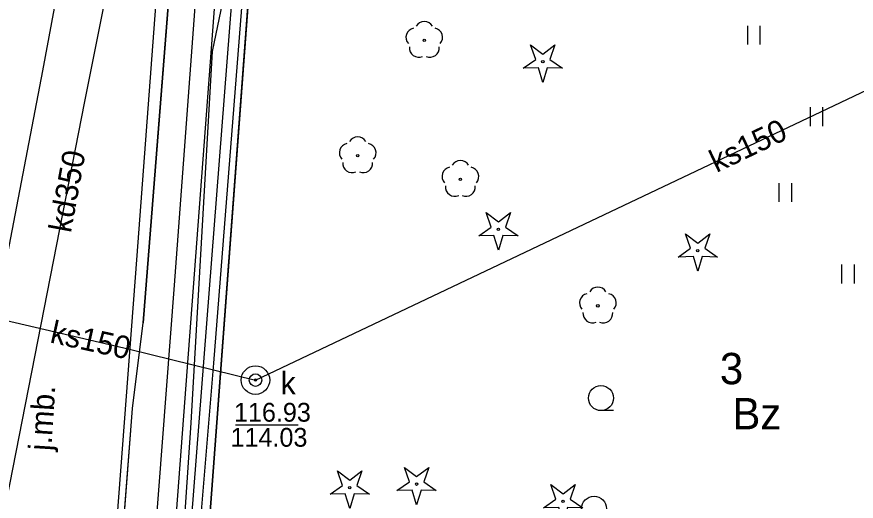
# Model space of a CAD drawing. Extents: x 6434771 to 6436222, y 5663454 to 5664782.
# Drawn here: x 6435140.97 to 6435174.46, y 5664127.94 to 5664147.28 of the extents above; entities that cross this region are included whole.
import ezdxf

# ---------------------------------------------------------------- set-up
doc = ezdxf.new("R2010")
doc.units = 0
for name, color, linetype in [('Warstwa 1', 7, 'Continuous'), ('Warstwa 10', 7, 'Continuous'), ('Warstwa 11', 7, 'Continuous'), ('Warstwa 12', 7, 'Continuous'), ('Warstwa 14', 7, 'Continuous'), ('Warstwa 15', 7, 'Continuous'), ('Warstwa 2', 7, 'Continuous'), ('Warstwa 4', 7, 'Continuous'), ('Warstwa 5', 7, 'Continuous'), ('Warstwa 6', 7, 'Continuous'), ('Warstwa 7', 7, 'Continuous'), ('Warstwa 8', 7, 'Continuous'), ('Warstwa 9', 7, 'Continuous')]:
    doc.layers.add(name, color=color, linetype=linetype)

msp = doc.modelspace()

# ---------------------------------------------------------------- linework, layer by layer
at = {"layer": 'Warstwa 1'}
msp.add_line((6435147.074, 5664105.982), (6435151.062, 5664159.407), dxfattribs=at)
msp.add_line((6435147.074, 5664105.982), (6435151.062, 5664159.407), dxfattribs=at)
at = {"layer": 'Warstwa 10'}
for points in [[(6435161.173, 5664145.233), (6435161.675, 5664145.58), (6435161.473, 5664146.156), (6435161.958, 5664145.786), (6435162.443, 5664146.156), (6435162.241, 5664145.58), (6435162.743, 5664145.233), (6435162.133, 5664145.247), (6435161.958, 5664144.663), (6435161.783, 5664145.247)], [(6435159.4, 5664138.539), (6435159.902, 5664138.886), (6435159.7, 5664139.462), (6435160.185, 5664139.092), (6435160.67, 5664139.462), (6435160.468, 5664138.886), (6435160.97, 5664138.539), (6435160.36, 5664138.553), (6435160.185, 5664137.969), (6435160.01, 5664138.553)], [(6435167.355, 5664137.692), (6435167.857, 5664138.039), (6435167.655, 5664138.615), (6435168.14, 5664138.245), (6435168.625, 5664138.615), (6435168.423, 5664138.039), (6435168.925, 5664137.692), (6435168.315, 5664137.706), (6435168.14, 5664137.122), (6435167.965, 5664137.706)], [(6435153.469, 5664128.229), (6435153.971, 5664128.576), (6435153.769, 5664129.152), (6435154.254, 5664128.782), (6435154.739, 5664129.152), (6435154.537, 5664128.576), (6435155.039, 5664128.229), (6435154.429, 5664128.243), (6435154.254, 5664127.659), (6435154.079, 5664128.243)], [(6435156.14, 5664128.373), (6435156.642, 5664128.72), (6435156.44, 5664129.296), (6435156.925, 5664128.926), (6435157.41, 5664129.296), (6435157.208, 5664128.72), (6435157.71, 5664128.373), (6435157.1, 5664128.387), (6435156.925, 5664127.803), (6435156.75, 5664128.387)], [(6435161.982, 5664127.684), (6435162.484, 5664128.031), (6435162.282, 5664128.607), (6435162.767, 5664128.237), (6435163.252, 5664128.607), (6435163.05, 5664128.031), (6435163.552, 5664127.684), (6435162.942, 5664127.698), (6435162.767, 5664127.114), (6435162.592, 5664127.698)]]:
    msp.add_lwpolyline(points, close=True, dxfattribs=at)
for centre in [(6435161.958, 5664145.488), (6435160.185, 5664138.794), (6435168.14, 5664137.947), (6435154.254, 5664128.484), (6435156.925, 5664128.628), (6435162.767, 5664127.939)]:
    msp.add_circle(centre, 0.05, dxfattribs=at)
at = {"layer": 'Warstwa 11'}
for centre in [(6435157.231, 5664146.341), (6435154.573, 5664141.735), (6435158.67, 5664140.791), (6435164.155, 5664135.743)]:
    msp.add_circle(centre, 0.05, dxfattribs=at)
for centre, start, end in [((6435157.231, 5664146.716), 30.1471, 149.8529), ((6435156.874, 5664146.457), 102.1471, 221.8529), ((6435157.588, 5664146.457), 318.1471, 77.8529), ((6435157.011, 5664146.038), 174.1471, 293.8529), ((6435157.451, 5664146.038), 246.1471, 5.8529), ((6435154.216, 5664141.851), 102.1471, 221.8529), ((6435154.573, 5664142.11), 30.1471, 149.8529), ((6435154.93, 5664141.851), 318.1471, 77.8529), ((6435158.67, 5664141.166), 30.1471, 149.8529), ((6435154.353, 5664141.432), 174.1471, 293.8529), ((6435154.793, 5664141.432), 246.1471, 5.8529), ((6435158.313, 5664140.907), 102.1471, 221.8529), ((6435159.027, 5664140.907), 318.1471, 77.8529), ((6435158.45, 5664140.488), 174.1471, 293.8529), ((6435158.89, 5664140.488), 246.1471, 5.8529), ((6435164.155, 5664136.118), 30.1471, 149.8529), ((6435163.798, 5664135.859), 102.1471, 221.8529), ((6435164.512, 5664135.859), 318.1471, 77.8529), ((6435163.935, 5664135.44), 174.1471, 293.8529), ((6435164.375, 5664135.44), 246.1471, 5.8529)]:
    msp.add_arc(centre, 0.375, start, end, dxfattribs=at)
at = {"layer": 'Warstwa 12'}
for points in [[(6435147.108, 5664124.283), (6435149.516, 5664156.273), (6435150.127, 5664159.457), (6435151.945, 5664164.851), (6435152.497, 5664166.418), (6435149.172, 5664173.214), (6435147.01, 5664178.691), (6435146.253, 5664180.458), (6435144.554, 5664184.977), (6435144.423, 5664189.533), (6435144.271, 5664195.692), (6435143.258, 5664195.704), (6435143.544, 5664184.798), (6435145.335, 5664180.183), (6435148.288, 5664172.772), (6435151.467, 5664166.386), (6435149.023, 5664159.492), (6435148.707, 5664156.299), (6435147.256, 5664136.574), (6435146.308, 5664124.212)], [(6435147.19, 5664113.66), (6435148.83, 5664133.46), (6435151.05, 5664161.66), (6435149.42, 5664163.32), (6435130.37, 5664180.29)], [(6435147.492, 5664124.536), (6435147.923, 5664131.078), (6435148.785, 5664145.898), (6435150.169, 5664152.564), (6435151.527, 5664159.321), (6435151.799, 5664161.682), (6435149.862, 5664163.037), (6435148.842, 5664164.081), (6435147.558, 5664165.618), (6435143.04, 5664170.768), (6435139.827, 5664174.393)], [(6435138.7, 5664158.935), (6435143.406, 5664155.693), (6435146.797, 5664153.371), (6435146.791, 5664152.304), (6435146.689, 5664150.2), (6435145.763, 5664137.758), (6435144.969, 5664127.235), (6435144.253, 5664117.535), (6435143.12, 5664101.19), (6435143.727, 5664094.597), (6435144.117, 5664089.986), (6435144.89, 5664074.999), (6435145.214, 5664070.217), (6435145.907, 5664058.055), (6435146.205, 5664053.416), (6435146.611, 5664046.817), (6435146.875, 5664043.02), (6435136.979, 5664025.426)]]:
    msp.add_lwpolyline(points, dxfattribs=at)
at = {"layer": 'Warstwa 14'}
msp.add_line((6435149.696, 5664130.995), (6435152.192, 5664130.995), dxfattribs=at)
msp.add_circle((6435150.494, 5664132.779), 0.045, dxfattribs=at)
at = {"layer": 'Warstwa 15'}
msp.add_circle((6435150.494, 5664132.779), 0.569, dxfattribs=at)
at = {"layer": 'Warstwa 4'}
msp.add_circle((6435150.494, 5664132.779), 0.25, dxfattribs=at)
at = {"layer": 'Warstwa 5'}
for p, q in [((6435146.697, 5664111.207), (6435150.43, 5664159.244)), ((6435170.137, 5664146.17), (6435170.137, 5664146.92)), ((6435170.637, 5664146.17), (6435170.637, 5664146.92)), ((6435172.637, 5664142.92), (6435172.637, 5664143.67)), ((6435173.137, 5664142.92), (6435173.137, 5664143.67)), ((6435171.391, 5664139.891), (6435171.391, 5664140.641)), ((6435171.891, 5664139.891), (6435171.891, 5664140.641)), ((6435173.891, 5664136.641), (6435173.891, 5664137.391)), ((6435174.391, 5664136.641), (6435174.391, 5664137.391))]:
    msp.add_line(p, q, dxfattribs=at)
at = {"layer": 'Warstwa 6'}
msp.add_line((6435164.78, 5664131.562), (6435164.28, 5664131.562), dxfattribs=at)
for points in [[(6435129.873, 5664079.629), (6435119.373, 5664060.725), (6435099.605, 5664026.362), (6435097.753, 5664027.064), (6435088.902, 5664010.531), (6435070.884, 5664005.038), (6435120.043, 5663983.972), (6435155.51, 5664047.027), (6435155.004, 5664047.313), (6435158.518, 5664053.401), (6435174.552, 5664081.758), (6435178.047, 5664087.926), (6435171.553, 5664091.735), (6435147.074, 5664105.982), (6435151.062, 5664159.407), (6435151.966, 5664163.866), (6435155.042, 5664172.61), (6435129.333, 5664159.69), (6435132.379, 5664160.093), (6435134.434, 5664158.918), (6435135.019, 5664155.141), (6435133.231, 5664121.51)], [(6435198.039, 5664147.468), (6435154.163, 5664166.13), (6435151.966, 5664163.866), (6435151.062, 5664159.407), (6435147.074, 5664105.982), (6435171.553, 5664091.735), (6435200.207, 5664143.151), (6435199.937, 5664145.615)]]:
    msp.add_lwpolyline(points, close=True, dxfattribs=at)
for points in [[(6435147.907, 5664159.005), (6435146.016, 5664135.066)], [(6435145.211, 5664126.767), (6435145.594, 5664131.646), (6435146.016, 5664135.066)]]:
    msp.add_lwpolyline(points, dxfattribs=at)
for centre, radius in [((6435150.494, 5664132.779), 0.045), ((6435164.28, 5664132.062), 0.5), ((6435164.003, 5664127.644), 0.5)]:
    msp.add_circle(centre, radius, dxfattribs=at)
at = {"layer": 'Warstwa 7'}
for points in [[(6435139.475, 5664180.991), (6435141.209, 5664171.847), (6435143.385, 5664161.724), (6435144.115, 5664156.496), (6435141.994, 5664145.127), (6435140.097, 5664135.266)], [(6435140.097, 5664135.266), (6435145.463, 5664134.018), (6435150.494, 5664132.779), (6435186.981, 5664150.112), (6435199.143, 5664144.951), (6435206.179, 5664142.123), (6435206.676, 5664141.997), (6435206.902, 5664141.9), (6435221.511, 5664168.156), (6435221.865, 5664168.471)], [(6435140.571, 5664127.999), (6435143.681, 5664143.897), (6435146.204, 5664156.486)]]:
    msp.add_lwpolyline(points, dxfattribs=at)
at = {"layer": 'Warstwa 8'}
for p, q in [((6435146.016, 5664135.066), (6435147.907, 5664159.005)), ((6435145.594, 5664131.646), (6435146.016, 5664135.066)), ((6435145.211, 5664126.767), (6435145.594, 5664131.646))]:
    msp.add_line(p, q, dxfattribs=at)
at = {"layer": 'Warstwa 9'}
for p, q in [((6435146.016, 5664135.066), (6435147.907, 5664159.005)), ((6435146.697, 5664111.207), (6435150.43, 5664159.244)), ((6435145.594, 5664131.646), (6435146.016, 5664135.066)), ((6435145.211, 5664126.767), (6435145.594, 5664131.646))]:
    msp.add_line(p, q, dxfattribs=at)

# ---------------------------------------------------------------- texts
at = {"layer": 'Warstwa 14'}
msp.add_text('114.03', height=0.75, dxfattribs=at).set_placement((6435149.499, 5664130.12))
at = {"layer": 'Warstwa 15'}
msp.add_text('3', height=1.25, dxfattribs=at).set_placement((6435169.024, 5664132.614))
at = {"layer": 'Warstwa 2'}
msp.add_text('Bz', height=1.25, dxfattribs=at).set_placement((6435169.525, 5664130.814))
at = {"layer": 'Warstwa 5'}
msp.add_text('k', height=0.9, dxfattribs=at).set_placement((6435151.498, 5664132.213))
at = {"layer": 'Warstwa 6'}
msp.add_text('116.93', height=0.75, dxfattribs=at).set_placement((6435149.636, 5664131.12))
at = {"layer": 'Warstwa 7'}
for s, rotation, p in [('ks150', 25.531, (6435168.888, 5664141.042)), ('kd350', 79.6239, (6435143.128, 5664138.628)), ('ks150', 347.602, (6435142.259, 5664134.286))]:
    msp.add_text(s, height=0.9, rotation=rotation, dxfattribs=at).set_placement(p)
at = {"layer": 'Warstwa 8'}
msp.add_text('j.mb.', height=0.9, rotation=86.3791, dxfattribs=at).set_placement((6435142.346, 5664129.939))

doc.saveas('drawing.dxf')
